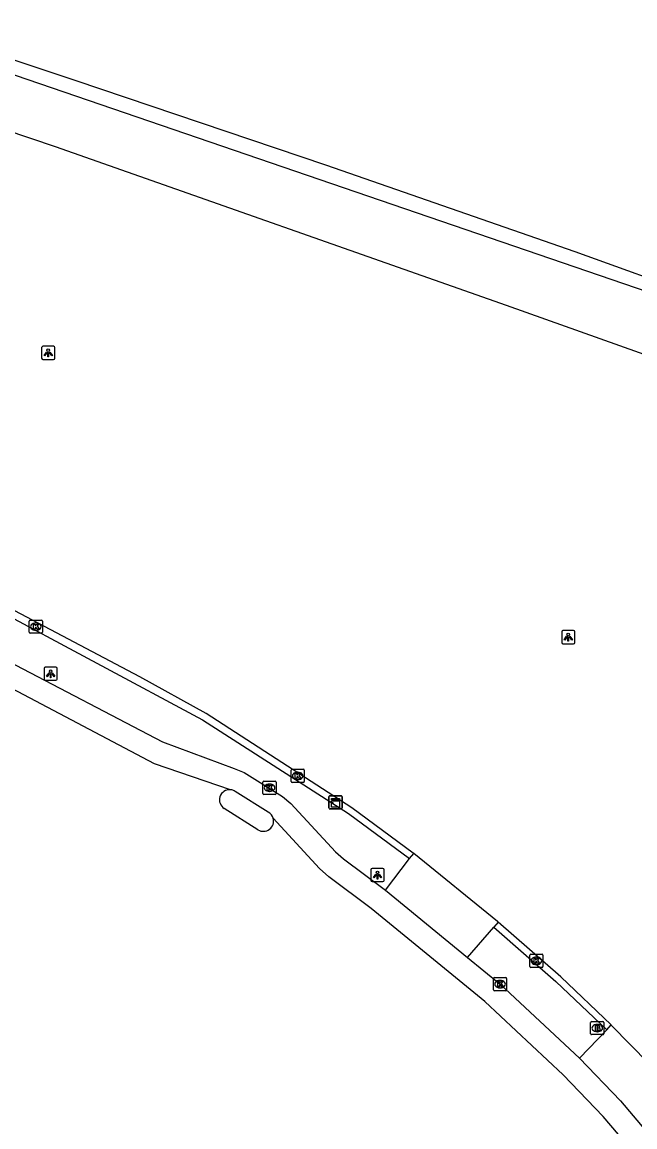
# Model space of a CAD drawing. Extents: x 163686 to 164493, y 382719 to 383870.
# Drawn here: x 163772.5 to 163818.9, y 383777.8 to 383861.5 of the extents above; entities that cross this region are included whole.
import ezdxf

# ---------------------------------------------------------------- set-up
doc = ezdxf.new("R2010")
doc.units = 0
for name, color, linetype in [('IMGEO_Brandkraan', 7, 'Continuous'), ('IMGEO_Geluidsscherm', 7, 'Continuous'), ('IMGEO_Haag', 7, 'Continuous'), ('IMGEO_Kast', 7, 'Continuous'), ('IMGEO_Kolk', 7, 'Continuous'), ('IMGEO_Lichtpunt', 7, 'Continuous'), ('IMGEO_Parkeervlak_gesloten', 7, 'Continuous'), ('IMGEO_Rijbaan_lokaal_gesloten', 7, 'Continuous'), ('IMGEO_Rijbaan_lokaal_open', 7, 'Continuous'), ('IMGEO_Spoorbaan_halfverhard', 7, 'Continuous'), ('IMGEO_Voetpad_open', 7, 'Continuous')]:
    doc.layers.add(name, color=color, linetype=linetype)

msp = doc.modelspace()

# ---------------------------------------------------------------- linework, layer by layer
at = {"layer": 'IMGEO_Brandkraan'}
for p, q in [((163815.568, 383784.827), (163815.568, 383785.679)), ((163815.643, 383785.753), (163816.495, 383785.753)), ((163816.056, 383785.533), (163816.081, 383785.533)), ((163816.569, 383785.679), (163816.569, 383784.827)), ((163816.495, 383784.753), (163815.643, 383784.753)), ((163816.079, 383784.973), (163816.054, 383784.973))]:
    msp.add_line(p, q, dxfattribs=at)
for points in [[(163815.568, 383784.827), (163815.568, 383785.679)], [(163815.643, 383785.753), (163816.495, 383785.753)], [(163815.916, 383785.453), (163815.916, 383785.053), (163816.129, 383785.053)], [(163816.147, 383785.453), (163815.916, 383785.453)], [(163816.095, 383785.372), (163816.041, 383785.372), (163816.041, 383785.296)], [(163816.041, 383785.296), (163816.094, 383785.296)], [(163816.103, 383785.22), (163816.041, 383785.22), (163816.041, 383785.139)], [(163816.041, 383785.139), (163816.103, 383785.139)], [(163816.569, 383785.679), (163816.569, 383784.827)], [(163816.495, 383784.753), (163815.643, 383784.753)]]:
    msp.add_lwpolyline(points, dxfattribs=at)
for centre, radius, start, end in [((163815.645, 383785.677), 0.0765, 91.55205, 178.44795), ((163815.645, 383785.677), 0.0765, 91.55205, 178.44795), ((163816.096, 383785.334), 0.0379, 267.82845, 90.93552), ((163816.104, 383785.179), 0.0404, 269.87594, 90.50774), ((163816.135, 383785.304), 0.251, 268.66757, 293.53466), ((163816.151, 383785.308), 0.145, 59.4692, 91.53667), ((163816.176, 383785.355), 0.0922, 285.51372, 58.15012), ((163816.181, 383785.163), 0.105, 301.31148, 78.98903), ((163816.493, 383785.677), 0.0765, 1.55205, 88.44795), ((163816.493, 383785.677), 0.0765, 1.55205, 88.44795), ((163815.645, 383784.829), 0.0765, 181.55205, 268.44795), ((163815.645, 383784.829), 0.0765, 181.55205, 268.44795), ((163816.493, 383784.829), 0.0765, 271.55205, 358.44795), ((163816.493, 383784.829), 0.0765, 271.55205, 358.44795)]:
    msp.add_arc(centre, radius, start, end, dxfattribs=at)
for centre, major_axis, ratio, start_param, end_param in [((163816.055, 383785.253), (-0.387, 0.002), 0.722429, 4.712389, 7.853982), ((163816.08, 383785.253), (-0.39, 0.002), 0.717154, 1.570796, 4.712389)]:
    msp.add_ellipse(centre, major_axis=major_axis, ratio=ratio, start_param=start_param, end_param=end_param, dxfattribs=at)
at = {"layer": 'IMGEO_Geluidsscherm'}
msp.add_lwpolyline([(163763.21, 383861.507), (163763.838, 383861.303), (163776.541, 383857.086), (163795.465, 383850.695), (163814.373, 383844.127), (163823.896, 383840.669), (163825.802, 383839.977), (163839.348, 383835.059), (163848.731, 383831.578), (163862.986, 383826.192), (163867.503, 383824.485), (163886.122, 383817.204), (163904.646, 383809.665), (163923.398, 383801.759)], dxfattribs=at)
at = {"layer": 'IMGEO_Haag'}
msp.add_lwpolyline([(163755.627, 383860.405), (163755.366, 383859.513), (163759.736, 383857.757), (163762.237, 383859.023), (163763.956, 383859.38), (163764.52, 383860), (163823.581, 383839.804), (163823.896, 383840.669)], dxfattribs=at)
at = {"layer": 'IMGEO_Kast'}
for p, q in [((163795.721, 383801.934), (163795.721, 383802.775)), ((163795.721, 383802.775), (163795.721, 383801.934)), ((163795.796, 383802.859), (163796.637, 383802.859)), ((163796.637, 383802.859), (163795.796, 383802.859)), ((163796.721, 383802.784), (163796.721, 383801.943)), ((163796.721, 383801.943), (163796.721, 383802.784)), ((163796.646, 383801.859), (163795.805, 383801.859)), ((163795.805, 383801.859), (163796.646, 383801.859))]:
    msp.add_line(p, q, dxfattribs=at)
for points in [[(163795.916, 383802.649), (163796.516, 383802.649), (163796.516, 383802.564), (163795.916, 383802.564), (163795.916, 383802.649)], [(163795.916, 383802.474), (163796.516, 383802.474), (163796.516, 383801.985), (163795.916, 383801.985), (163795.916, 383802.474)]]:
    msp.add_lwpolyline(points, dxfattribs=at)
msp.add_circle((163796, 383802.323), 0.0377, dxfattribs=at)
for centre, start, end in [((163795.799, 383802.781), 92.4484, 184.28452), ((163795.799, 383802.781), 92.4484, 184.28452), ((163796.643, 383802.781), 2.4484, 94.28452), ((163796.643, 383802.781), 2.4484, 94.28452), ((163795.799, 383801.937), 182.4484, 274.28452), ((163795.799, 383801.937), 182.4484, 274.28452), ((163796.643, 383801.937), 272.4484, 4.28452), ((163796.643, 383801.937), 272.4484, 4.28452)]:
    msp.add_arc(centre, 0.0779, start, end, dxfattribs=at)
at = {"layer": 'IMGEO_Kolk'}
for p, q in [((163772.999, 383815.255), (163772.999, 383816.107)), ((163773.074, 383816.181), (163773.926, 383816.181)), ((163774, 383816.107), (163774, 383815.255)), ((163773.926, 383815.181), (163773.074, 383815.181)), ((163773.51, 383815.401), (163773.485, 383815.401)), ((163773.487, 383815.961), (163773.512, 383815.961)), ((163792.852, 383803.94), (163792.852, 383804.792)), ((163792.927, 383804.866), (163793.779, 383804.866)), ((163793.34, 383804.646), (163793.365, 383804.646)), ((163793.853, 383804.792), (163793.853, 383803.94)), ((163790.719, 383803.043), (163790.719, 383803.895)), ((163790.794, 383803.969), (163791.646, 383803.969)), ((163791.207, 383803.749), (163791.232, 383803.749)), ((163791.72, 383803.895), (163791.72, 383803.043)), ((163793.779, 383803.866), (163792.927, 383803.866)), ((163793.363, 383804.086), (163793.338, 383804.086)), ((163791.646, 383802.969), (163790.794, 383802.969)), ((163791.23, 383803.189), (163791.205, 383803.189)), ((163811.027, 383790.848), (163811.879, 383790.848)), ((163810.952, 383789.922), (163810.952, 383790.774)), ((163811.463, 383790.068), (163811.438, 383790.068)), ((163811.44, 383790.628), (163811.465, 383790.628)), ((163811.953, 383790.774), (163811.953, 383789.922)), ((163811.879, 383789.848), (163811.027, 383789.848)), ((163808.196, 383788.156), (163808.196, 383789.008)), ((163808.271, 383789.082), (163809.123, 383789.082)), ((163808.684, 383788.862), (163808.709, 383788.862)), ((163809.197, 383789.008), (163809.197, 383788.156)), ((163809.123, 383788.082), (163808.271, 383788.082)), ((163808.707, 383788.302), (163808.682, 383788.302))]:
    msp.add_line(p, q, dxfattribs=at)
for points in [[(163772.999, 383815.255), (163772.999, 383816.107)], [(163773.074, 383816.181), (163773.926, 383816.181)], [(163774, 383816.107), (163774, 383815.255)], [(163773.926, 383815.181), (163773.074, 383815.181)], [(163773.32, 383815.881), (163773.443, 383815.881), (163773.443, 383815.73), (163773.573, 383815.881), (163773.737, 383815.881), (163773.591, 383815.73), (163773.744, 383815.481), (163773.592, 383815.481), (163773.507, 383815.645), (163773.443, 383815.578), (163773.443, 383815.481), (163773.32, 383815.481), (163773.32, 383815.881)], [(163792.852, 383803.94), (163792.852, 383804.792)], [(163792.927, 383804.866), (163793.779, 383804.866)], [(163793.173, 383804.566), (163793.296, 383804.566), (163793.296, 383804.415), (163793.426, 383804.566), (163793.59, 383804.566), (163793.444, 383804.415), (163793.597, 383804.166), (163793.445, 383804.166), (163793.36, 383804.33), (163793.296, 383804.263), (163793.296, 383804.166), (163793.173, 383804.166), (163793.173, 383804.566)], [(163793.853, 383804.792), (163793.853, 383803.94)], [(163790.719, 383803.043), (163790.719, 383803.895)], [(163790.794, 383803.969), (163791.646, 383803.969)], [(163791.04, 383803.669), (163791.163, 383803.669), (163791.163, 383803.518), (163791.293, 383803.669), (163791.457, 383803.669), (163791.311, 383803.518), (163791.464, 383803.269), (163791.312, 383803.269), (163791.227, 383803.433), (163791.163, 383803.366), (163791.163, 383803.269), (163791.04, 383803.269), (163791.04, 383803.669)], [(163791.72, 383803.895), (163791.72, 383803.043)], [(163793.779, 383803.866), (163792.927, 383803.866)], [(163791.646, 383802.969), (163790.794, 383802.969)], [(163811.027, 383790.848), (163811.879, 383790.848)], [(163810.952, 383789.922), (163810.952, 383790.774)], [(163811.273, 383790.548), (163811.396, 383790.548), (163811.396, 383790.397), (163811.526, 383790.548), (163811.69, 383790.548), (163811.544, 383790.397), (163811.697, 383790.148), (163811.545, 383790.148), (163811.46, 383790.312), (163811.396, 383790.245), (163811.396, 383790.148), (163811.273, 383790.148), (163811.273, 383790.548)], [(163811.953, 383790.774), (163811.953, 383789.922)], [(163811.879, 383789.848), (163811.027, 383789.848)], [(163808.196, 383788.156), (163808.196, 383789.008)], [(163808.271, 383789.082), (163809.123, 383789.082)], [(163808.517, 383788.782), (163808.64, 383788.782), (163808.64, 383788.631), (163808.77, 383788.782), (163808.934, 383788.782), (163808.788, 383788.631), (163808.941, 383788.382), (163808.789, 383788.382), (163808.704, 383788.546), (163808.64, 383788.479), (163808.64, 383788.382), (163808.517, 383788.382), (163808.517, 383788.782)], [(163809.197, 383789.008), (163809.197, 383788.156)], [(163809.123, 383788.082), (163808.271, 383788.082)]]:
    msp.add_lwpolyline(points, dxfattribs=at)
for centre, start, end in [((163773.076, 383816.105), 91.55205, 178.44795), ((163773.076, 383816.105), 91.55205, 178.44795), ((163773.924, 383816.105), 1.55205, 88.44795), ((163773.924, 383816.105), 1.55205, 88.44795), ((163773.076, 383815.257), 181.55205, 268.44795), ((163773.076, 383815.257), 181.55205, 268.44795), ((163773.924, 383815.257), 271.55205, 358.44795), ((163773.924, 383815.257), 271.55205, 358.44795), ((163792.929, 383804.79), 91.55205, 178.44795), ((163792.929, 383804.79), 91.55205, 178.44795), ((163793.777, 383804.79), 1.55205, 88.44795), ((163793.777, 383804.79), 1.55205, 88.44795), ((163790.796, 383803.893), 91.55205, 178.44795), ((163790.796, 383803.893), 91.55205, 178.44795), ((163791.644, 383803.893), 1.55205, 88.44795), ((163791.644, 383803.893), 1.55205, 88.44795), ((163792.929, 383803.942), 181.55205, 268.44795), ((163792.929, 383803.942), 181.55205, 268.44795), ((163793.777, 383803.942), 271.55205, 358.44795), ((163793.777, 383803.942), 271.55205, 358.44795), ((163790.796, 383803.045), 181.55205, 268.44795), ((163790.796, 383803.045), 181.55205, 268.44795), ((163791.644, 383803.045), 271.55205, 358.44795), ((163791.644, 383803.045), 271.55205, 358.44795), ((163811.029, 383790.772), 91.55205, 178.44795), ((163811.029, 383790.772), 91.55205, 178.44795), ((163811.877, 383790.772), 1.55205, 88.44795), ((163811.877, 383790.772), 1.55205, 88.44795), ((163811.029, 383789.924), 181.55205, 268.44795), ((163811.029, 383789.924), 181.55205, 268.44795), ((163811.877, 383789.924), 271.55205, 358.44795), ((163811.877, 383789.924), 271.55205, 358.44795), ((163808.273, 383789.006), 91.55205, 178.44795), ((163808.273, 383789.006), 91.55205, 178.44795), ((163809.121, 383789.006), 1.55205, 88.44795), ((163809.121, 383789.006), 1.55205, 88.44795), ((163808.273, 383788.158), 181.55205, 268.44795), ((163808.273, 383788.158), 181.55205, 268.44795), ((163809.121, 383788.158), 271.55205, 358.44795), ((163809.121, 383788.158), 271.55205, 358.44795)]:
    msp.add_arc(centre, 0.0765, start, end, dxfattribs=at)
for centre, major_axis, ratio, start_param, end_param in [((163773.486, 383815.681), (-0.387, 0.002), 0.722429, 4.712389, 7.853982), ((163773.511, 383815.681), (-0.39, 0.002), 0.717154, 1.570796, 4.712389), ((163793.339, 383804.366), (-0.387, 0.002), 0.722429, 4.712389, 7.853982), ((163793.364, 383804.366), (-0.39, 0.002), 0.717154, 1.570796, 4.712389), ((163791.206, 383803.469), (-0.387, 0.002), 0.722429, 4.712389, 7.853982), ((163791.231, 383803.469), (-0.39, 0.002), 0.717154, 1.570796, 4.712389), ((163811.439, 383790.348), (-0.387, 0.002), 0.722429, 4.712389, 7.853982), ((163811.464, 383790.348), (-0.39, 0.002), 0.717154, 1.570796, 4.712389), ((163808.683, 383788.582), (-0.387, 0.002), 0.722429, 4.712389, 7.853982), ((163808.708, 383788.582), (-0.39, 0.002), 0.717154, 1.570796, 4.712389)]:
    msp.add_ellipse(centre, major_axis=major_axis, ratio=ratio, start_param=start_param, end_param=end_param, dxfattribs=at)
at = {"layer": 'IMGEO_Lichtpunt'}
for p, q in [((163774.839, 383836.93), (163774.031, 383836.93)), ((163774.839, 383836.93), (163774.031, 383836.93)), ((163773.937, 383836.835), (163773.937, 383836.028)), ((163773.937, 383836.835), (163773.937, 383836.028)), ((163774.933, 383836.028), (163774.933, 383836.835)), ((163774.933, 383836.028), (163774.933, 383836.835)), ((163774.031, 383835.934), (163774.839, 383835.934)), ((163774.031, 383835.934), (163774.839, 383835.934)), ((163813.372, 383815.286), (163813.372, 383814.479)), ((163813.372, 383815.286), (163813.372, 383814.479)), ((163814.274, 383815.381), (163813.466, 383815.381)), ((163814.274, 383815.381), (163813.466, 383815.381)), ((163814.368, 383814.479), (163814.368, 383815.286)), ((163814.368, 383814.479), (163814.368, 383815.286)), ((163813.466, 383814.385), (163814.274, 383814.385)), ((163813.466, 383814.385), (163814.274, 383814.385)), ((163774.121, 383812.514), (163774.121, 383811.707)), ((163774.121, 383812.514), (163774.121, 383811.707)), ((163775.023, 383812.609), (163774.215, 383812.609)), ((163775.023, 383812.609), (163774.215, 383812.609)), ((163775.117, 383811.707), (163775.117, 383812.514)), ((163775.117, 383811.707), (163775.117, 383812.514)), ((163774.215, 383811.613), (163775.023, 383811.613)), ((163774.215, 383811.613), (163775.023, 383811.613)), ((163798.903, 383797.255), (163798.903, 383796.448)), ((163798.903, 383797.255), (163798.903, 383796.448)), ((163799.805, 383797.35), (163798.997, 383797.35)), ((163799.805, 383797.35), (163798.997, 383797.35)), ((163799.899, 383796.448), (163799.899, 383797.255)), ((163799.899, 383796.448), (163799.899, 383797.255)), ((163798.997, 383796.354), (163799.805, 383796.354)), ((163798.997, 383796.354), (163799.805, 383796.354))]:
    msp.add_line(p, q, dxfattribs=at)
for points in [[(163774.311, 383836.499), (163774.35, 383836.471), (163774.162, 383836.209), (163774.124, 383836.236), (163774.311, 383836.499)], [(163774.413, 383836.451), (163774.46, 383836.451), (163774.46, 383836.129), (163774.413, 383836.129), (163774.413, 383836.451)], [(163774.523, 383836.471), (163774.561, 383836.498), (163774.748, 383836.236), (163774.709, 383836.208), (163774.523, 383836.471)], [(163813.746, 383814.95), (163813.785, 383814.922), (163813.597, 383814.66), (163813.559, 383814.687), (163813.746, 383814.95)], [(163813.848, 383814.902), (163813.895, 383814.902), (163813.895, 383814.58), (163813.848, 383814.58), (163813.848, 383814.902)], [(163813.958, 383814.922), (163813.996, 383814.949), (163814.183, 383814.687), (163814.144, 383814.659), (163813.958, 383814.922)], [(163774.495, 383812.178), (163774.534, 383812.15), (163774.346, 383811.888), (163774.308, 383811.915), (163774.495, 383812.178)], [(163774.597, 383812.13), (163774.644, 383812.13), (163774.644, 383811.808), (163774.597, 383811.808), (163774.597, 383812.13)], [(163774.707, 383812.15), (163774.745, 383812.177), (163774.932, 383811.915), (163774.893, 383811.887), (163774.707, 383812.15)], [(163799.277, 383796.919), (163799.316, 383796.891), (163799.128, 383796.629), (163799.09, 383796.656), (163799.277, 383796.919)], [(163799.379, 383796.871), (163799.426, 383796.871), (163799.426, 383796.549), (163799.379, 383796.549), (163799.379, 383796.871)], [(163799.489, 383796.891), (163799.527, 383796.918), (163799.714, 383796.656), (163799.675, 383796.628), (163799.489, 383796.891)]]:
    msp.add_lwpolyline(points, dxfattribs=at)
for centre in [(163774.436, 383836.633), (163813.871, 383815.084), (163774.62, 383812.312), (163799.402, 383797.053)]:
    msp.add_circle(centre, 0.0994, dxfattribs=at)
for centre, start, end in [((163774.031, 383836.835), 90, 180), ((163774.031, 383836.835), 90, 180), ((163774.839, 383836.835), 0, 90), ((163774.839, 383836.835), 0, 90), ((163774.031, 383836.028), 180, 270), ((163774.031, 383836.028), 180, 270), ((163774.839, 383836.028), 270, 0), ((163774.839, 383836.028), 270, 360), ((163813.466, 383815.286), 90, 180), ((163813.466, 383815.286), 90, 180), ((163814.274, 383815.286), 0, 90), ((163814.274, 383815.286), 0, 90), ((163813.466, 383814.479), 180, 270), ((163813.466, 383814.479), 180, 270), ((163814.274, 383814.479), 270, 0), ((163814.274, 383814.479), 270, 360), ((163774.215, 383812.514), 90, 180), ((163774.215, 383812.514), 90, 180), ((163775.023, 383812.514), 0, 90), ((163775.023, 383812.514), 0, 90), ((163774.215, 383811.707), 180, 270), ((163774.215, 383811.707), 180, 270), ((163775.023, 383811.707), 270, 0), ((163775.023, 383811.707), 270, 360), ((163798.997, 383797.255), 90, 180), ((163798.997, 383797.255), 90, 180), ((163799.805, 383797.255), 0, 90), ((163799.805, 383797.255), 0, 90), ((163798.997, 383796.448), 180, 270), ((163798.997, 383796.448), 180, 270), ((163799.805, 383796.448), 270, 0), ((163799.805, 383796.448), 270, 360)]:
    msp.add_arc(centre, 0.0946, start, end, dxfattribs=at)
at = {"layer": 'IMGEO_Parkeervlak_gesloten'}
msp.add_lwpolyline([(163752.506, 383859.823), (163759.738, 383857.194), (163774.974, 383852.081), (163809.164, 383840.057), (163853.26, 383824.354)], dxfattribs=at)
at = {"layer": 'IMGEO_Rijbaan_lokaal_gesloten'}
for points in [[(163788.248, 383803.323), (163782.486, 383805.294), (163768.053, 383812.886), (163751.861, 383821.563), (163739.006, 383828.29)], [(163752.624, 383823.14), (163771.408, 383813.073), (163783.091, 383806.937), (163788.532, 383804.934), (163789.291, 383804.631), (163792.21, 383802.806), (163792.838, 383802.278), (163796.219, 383798.623), (163796.819, 383798.076), (163800.01, 383795.701)], [(163791.125, 383801.624), (163788.62, 383803.195)], [(163846.266, 383730.801), (163845.783, 383732.111), (163839.574, 383745.911), (163837.753, 383749.298), (163833.676, 383756.135), (163830.03, 383761.425), (163824.043, 383769.715), (163816.524, 383778.56), (163813.48, 383781.718), (163807.546, 383787.262), (163798.931, 383794.322), (163795.704, 383796.724), (163795.004, 383797.358), (163791.495, 383801.152)], [(163800.01, 383795.701), (163806.223, 383790.593)], [(163806.223, 383790.593), (163808.697, 383788.582), (163814.709, 383782.965)], [(163814.709, 383782.965), (163817.822, 383779.735), (163820.722, 383776.321)]]:
    msp.add_lwpolyline(points, dxfattribs=at)
for centre, radius, start, end in [((163788.189, 383802.548), 0.777, 56.35571, 85.66904), ((163790.742, 383800.943), 0.782, 15.53081, 60.65486)]:
    msp.add_arc(centre, radius, start, end, dxfattribs=at)
at = {"layer": 'IMGEO_Rijbaan_lokaal_open'}
for points in [[(163802.152, 383798.477), (163802.118, 383798.505), (163797.456, 383801.936), (163786.416, 383809.09), (163781.371, 383811.875), (163754.257, 383826.183)], [(163754.058, 383825.802), (163786.143, 383808.617), (163797.199, 383801.514), (163801.841, 383798.103)], [(163790.34, 383800.279), (163787.784, 383801.899)], [(163801.841, 383798.103), (163802.152, 383798.477)], [(163808.545, 383793.291), (163808.219, 383792.912)], [(163808.219, 383792.912), (163812.924, 383788.788), (163816.798, 383785.13)], [(163817.124, 383785.488), (163813.309, 383789.14), (163808.545, 383793.291)], [(163816.798, 383785.13), (163817.124, 383785.488)]]:
    msp.add_lwpolyline(points, dxfattribs=at)
for centre, radius, start, end in [((163788.192, 383802.554), 0.771, 85.86491, 238.03945), ((163790.745, 383800.944), 0.779, 238.69036, 15.47684)]:
    msp.add_arc(centre, radius, start, end, dxfattribs=at)
at = {"layer": 'IMGEO_Spoorbaan_halfverhard'}
msp.add_lwpolyline([(163763.838, 383861.303), (163776.541, 383857.086), (163795.465, 383850.695), (163814.373, 383844.127), (163823.896, 383840.669)], dxfattribs=at)
at = {"layer": 'IMGEO_Voetpad_open'}
for points in [[(163808.545, 383793.291), (163808.494, 383793.336), (163802.152, 383798.477)], [(163800.01, 383795.701), (163801.841, 383798.103)], [(163806.223, 383790.593), (163808.219, 383792.912)], [(163816.798, 383785.13), (163814.709, 383782.965)], [(163823.047, 383778.282), (163823.431, 383778.607), (163819.981, 383782.565), (163817.155, 383785.459), (163817.124, 383785.488)]]:
    msp.add_lwpolyline(points, dxfattribs=at)

doc.saveas('drawing.dxf')
